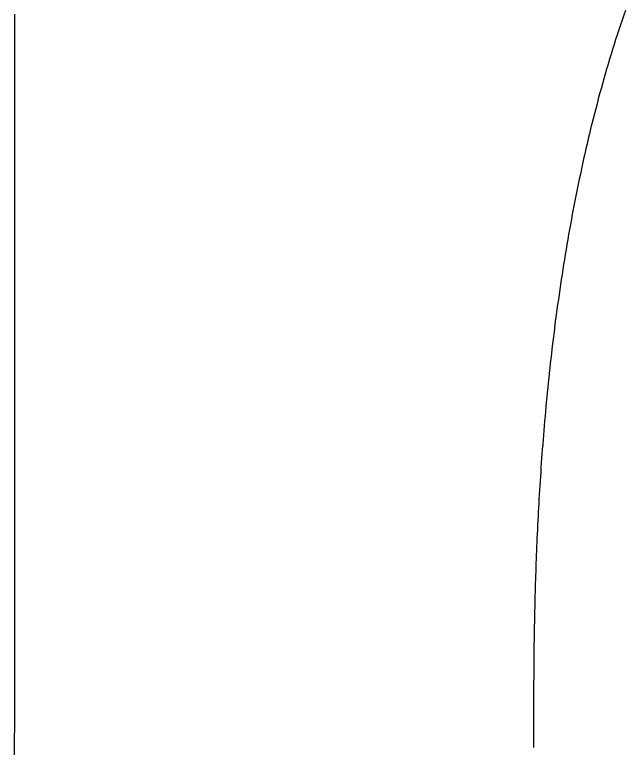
# Model space of a CAD drawing. Extents: x -7.3 to 34, y 0 to 22.
# Drawn here: x 32.9315 to 32.9806, y 3.7648 to 3.8238 of the extents above; entities that cross this region are included whole.
import ezdxf

# ---------------------------------------------------------------- set-up
doc = ezdxf.new("R2010")
doc.units = 0
doc.layers.add('SH_Data', color=7, linetype='Continuous')

msp = doc.modelspace()

# ---------------------------------------------------------------- linework, layer by layer
at = {"layer": 'SH_Data'}
for p, q in [((32.980646, 3.82409), (32.980512, 3.823702)), ((32.931561, 3.823338), (32.931562, 3.823805)), ((32.931561, 3.82287), (32.931561, 3.823338)), ((32.980512, 3.823702), (32.980379, 3.823313)), ((32.931561, 3.822401), (32.931561, 3.82287)), ((32.980249, 3.822923), (32.980119, 3.822532)), ((32.980379, 3.823313), (32.980249, 3.822923)), ((32.931561, 3.821931), (32.931561, 3.822401)), ((32.979992, 3.82214), (32.979866, 3.821748)), ((32.980119, 3.822532), (32.979992, 3.82214)), ((32.931561, 3.82146), (32.931561, 3.821931)), ((32.979866, 3.821748), (32.979741, 3.821355)), ((32.93156, 3.820514), (32.931561, 3.820987)), ((32.931561, 3.820987), (32.931561, 3.82146)), ((32.979618, 3.820961), (32.979497, 3.820566)), ((32.979741, 3.821355), (32.979618, 3.820961)), ((32.93156, 3.820039), (32.93156, 3.820514)), ((32.979497, 3.820566), (32.979377, 3.820171)), ((32.93156, 3.819564), (32.93156, 3.820039)), ((32.979377, 3.820171), (32.979259, 3.819775)), ((32.93156, 3.819087), (32.93156, 3.819564)), ((32.979142, 3.819378), (32.979027, 3.818981)), ((32.979259, 3.819775), (32.979142, 3.819378)), ((32.93156, 3.81861), (32.93156, 3.819087)), ((32.93156, 3.818131), (32.93156, 3.81861)), ((32.979027, 3.818981), (32.978913, 3.818583)), ((32.931559, 3.817652), (32.93156, 3.818131)), ((32.978801, 3.818184), (32.97869, 3.817785)), ((32.978913, 3.818583), (32.978801, 3.818184)), ((32.931559, 3.817171), (32.931559, 3.817652)), ((32.97869, 3.817785), (32.978581, 3.817386)), ((32.931559, 3.81669), (32.931559, 3.817171)), ((32.978473, 3.816986), (32.978367, 3.816585)), ((32.978581, 3.817386), (32.978473, 3.816986)), ((32.931559, 3.816207), (32.931559, 3.81669)), ((32.978367, 3.816585), (32.978262, 3.816184)), ((32.931558, 3.81524), (32.931559, 3.815724)), ((32.931559, 3.815724), (32.931559, 3.816207)), ((32.978159, 3.815783), (32.978057, 3.815381)), ((32.978262, 3.816184), (32.978159, 3.815783)), ((32.931558, 3.814755), (32.931558, 3.81524)), ((32.978057, 3.815381), (32.977956, 3.814979)), ((32.931558, 3.814269), (32.931558, 3.814755)), ((32.977857, 3.814576), (32.977759, 3.814173)), ((32.977956, 3.814979), (32.977857, 3.814576)), ((32.931558, 3.813782), (32.931558, 3.814269)), ((32.977759, 3.814173), (32.977663, 3.81377)), ((32.931558, 3.813294), (32.931558, 3.813782)), ((32.977568, 3.813367), (32.977475, 3.812963)), ((32.977663, 3.81377), (32.977568, 3.813367)), ((32.931557, 3.812315), (32.931558, 3.812805)), ((32.931558, 3.812805), (32.931558, 3.813294)), ((32.977475, 3.812963), (32.977383, 3.812559)), ((32.931557, 3.811825), (32.931557, 3.812315)), ((32.977292, 3.812155), (32.977202, 3.81175)), ((32.977383, 3.812559), (32.977292, 3.812155)), ((32.931557, 3.811333), (32.931557, 3.811825)), ((32.977202, 3.81175), (32.977114, 3.811346)), ((32.931557, 3.810841), (32.931557, 3.811333)), ((32.977114, 3.811346), (32.977027, 3.810941)), ((32.931557, 3.810348), (32.931557, 3.810841)), ((32.976942, 3.810537), (32.976858, 3.810132)), ((32.977027, 3.810941), (32.976942, 3.810537)), ((32.931556, 3.809854), (32.931557, 3.810348)), ((32.931556, 3.80936), (32.931556, 3.809854)), ((32.976858, 3.810132), (32.976775, 3.809727)), ((32.931556, 3.808864), (32.931556, 3.80936)), ((32.976693, 3.809322), (32.976613, 3.808917)), ((32.976775, 3.809727), (32.976693, 3.809322)), ((32.931556, 3.808368), (32.931556, 3.808864)), ((32.976613, 3.808917), (32.976534, 3.808512)), ((32.931556, 3.807373), (32.931556, 3.808368)), ((32.976456, 3.808107), (32.976379, 3.807702)), ((32.976534, 3.808512), (32.976456, 3.808107)), ((32.976379, 3.807702), (32.976304, 3.807298)), ((32.931555, 3.806375), (32.931556, 3.807373)), ((32.97623, 3.806893), (32.976157, 3.806488)), ((32.976304, 3.807298), (32.97623, 3.806893)), ((32.931555, 3.805375), (32.931555, 3.806375)), ((32.976157, 3.806488), (32.976085, 3.806084)), ((32.976014, 3.80568), (32.975945, 3.805276)), ((32.976085, 3.806084), (32.976014, 3.80568)), ((32.931554, 3.804371), (32.931555, 3.805375)), ((32.975945, 3.805276), (32.975877, 3.804872)), ((32.97581, 3.804469), (32.975744, 3.804066)), ((32.975877, 3.804872), (32.97581, 3.804469)), ((32.931554, 3.803365), (32.931554, 3.804371)), ((32.975744, 3.804066), (32.975679, 3.803663)), ((32.931554, 3.802356), (32.931554, 3.803365)), ((32.975679, 3.803663), (32.975616, 3.80326)), ((32.975553, 3.802858), (32.975492, 3.802456)), ((32.975616, 3.80326), (32.975553, 3.802858)), ((32.931553, 3.801344), (32.931554, 3.802356)), ((32.975492, 3.802456), (32.975432, 3.802055)), ((32.975373, 3.801654), (32.975315, 3.801254)), ((32.975432, 3.802055), (32.975373, 3.801654)), ((32.931553, 3.80033), (32.931553, 3.801344)), ((32.975315, 3.801254), (32.975258, 3.800853)), ((32.975202, 3.800454), (32.975147, 3.800055)), ((32.975258, 3.800853), (32.975202, 3.800454)), ((32.931553, 3.799314), (32.931553, 3.80033)), ((32.975147, 3.800055), (32.975093, 3.799657)), ((32.931552, 3.798295), (32.931553, 3.799314)), ((32.97504, 3.799259), (32.974989, 3.798861)), ((32.975093, 3.799657), (32.97504, 3.799259)), ((32.974989, 3.798861), (32.974938, 3.798465)), ((32.931552, 3.797274), (32.931552, 3.798295)), ((32.974888, 3.798069), (32.974839, 3.797673)), ((32.974938, 3.798465), (32.974888, 3.798069)), ((32.974839, 3.797673), (32.974792, 3.797279)), ((32.931551, 3.796251), (32.931552, 3.797274)), ((32.974745, 3.796885), (32.974699, 3.796492)), ((32.974792, 3.797279), (32.974745, 3.796885)), ((32.931551, 3.795225), (32.931551, 3.796251)), ((32.974699, 3.796492), (32.974654, 3.796099)), ((32.97461, 3.795708), (32.974567, 3.795317)), ((32.974654, 3.796099), (32.97461, 3.795708)), ((32.931551, 3.794198), (32.931551, 3.795225)), ((32.974567, 3.795317), (32.974525, 3.794927)), ((32.974484, 3.794538), (32.974444, 3.79415)), ((32.974525, 3.794927), (32.974484, 3.794538)), ((32.93155, 3.793169), (32.931551, 3.794198)), ((32.974444, 3.79415), (32.974404, 3.793763)), ((32.974366, 3.793377), (32.974328, 3.792991)), ((32.974404, 3.793763), (32.974366, 3.793377)), ((32.93155, 3.792138), (32.93155, 3.793169)), ((32.974328, 3.792991), (32.974291, 3.792607)), ((32.93155, 3.791105), (32.93155, 3.792138)), ((32.974256, 3.792224), (32.974221, 3.791842)), ((32.974291, 3.792607), (32.974256, 3.792224)), ((32.974221, 3.791842), (32.974186, 3.79146)), ((32.931549, 3.79007), (32.93155, 3.791105)), ((32.974153, 3.79108), (32.97412, 3.790701)), ((32.974186, 3.79146), (32.974153, 3.79108)), ((32.97412, 3.790701), (32.974089, 3.790323)), ((32.931549, 3.789034), (32.931549, 3.79007)), ((32.974058, 3.789947), (32.974027, 3.789571)), ((32.974089, 3.790323), (32.974058, 3.789947)), ((32.973998, 3.789197), (32.973969, 3.788824)), ((32.974027, 3.789571), (32.973998, 3.789197)), ((32.931548, 3.787997), (32.931549, 3.789034)), ((32.973969, 3.788824), (32.973942, 3.788452)), ((32.931548, 3.786958), (32.931548, 3.787997)), ((32.973914, 3.788082), (32.973888, 3.787713)), ((32.973942, 3.788452), (32.973914, 3.788082)), ((32.973888, 3.787713), (32.973862, 3.787345)), ((32.931548, 3.785917), (32.931548, 3.786958)), ((32.973837, 3.786978), (32.973813, 3.786613)), ((32.973862, 3.787345), (32.973837, 3.786978)), ((32.973789, 3.78625), (32.973767, 3.785887)), ((32.973813, 3.786613), (32.973789, 3.78625)), ((32.931547, 3.784876), (32.931548, 3.785917)), ((32.973767, 3.785887), (32.973744, 3.785527)), ((32.973723, 3.785167), (32.973702, 3.784809)), ((32.973744, 3.785527), (32.973723, 3.785167)), ((32.931547, 3.783833), (32.931547, 3.784876)), ((32.973682, 3.784453), (32.973662, 3.784099)), ((32.973702, 3.784809), (32.973682, 3.784453)), ((32.973662, 3.784099), (32.973643, 3.783745)), ((32.931546, 3.782789), (32.931547, 3.783833)), ((32.973625, 3.783394), (32.973607, 3.783044)), ((32.973643, 3.783745), (32.973625, 3.783394)), ((32.931546, 3.781745), (32.931546, 3.782789)), ((32.97359, 3.782696), (32.973573, 3.782349)), ((32.973607, 3.783044), (32.97359, 3.782696)), ((32.973573, 3.782349), (32.973557, 3.782004)), ((32.931546, 3.780699), (32.931546, 3.781745)), ((32.973541, 3.781661), (32.973527, 3.78132)), ((32.973557, 3.782004), (32.973541, 3.781661)), ((32.973512, 3.78098), (32.973498, 3.780643)), ((32.973527, 3.78132), (32.973512, 3.78098)), ((32.931545, 3.779653), (32.931546, 3.780699)), ((32.973498, 3.780643), (32.973485, 3.780307)), ((32.973472, 3.779973), (32.97346, 3.77964)), ((32.973485, 3.780307), (32.973472, 3.779973)), ((32.931545, 3.777558), (32.931545, 3.779653)), ((32.973448, 3.77931), (32.973437, 3.778982)), ((32.97346, 3.77964), (32.973448, 3.77931)), ((32.973426, 3.778655), (32.973416, 3.778331)), ((32.973437, 3.778982), (32.973426, 3.778655)), ((32.973406, 3.778008), (32.973396, 3.777688)), ((32.973416, 3.778331), (32.973406, 3.778008)), ((32.931544, 3.775461), (32.931545, 3.777558)), ((32.973387, 3.777369), (32.973378, 3.777053)), ((32.973396, 3.777688), (32.973387, 3.777369)), ((32.973378, 3.777053), (32.97337, 3.776739)), ((32.973362, 3.776427), (32.973355, 3.776117)), ((32.97337, 3.776739), (32.973362, 3.776427)), ((32.973348, 3.775809), (32.973341, 3.775503)), ((32.973355, 3.776117), (32.973348, 3.775809)), ((32.931543, 3.773362), (32.931544, 3.775461)), ((32.973335, 3.7752), (32.973329, 3.774899)), ((32.973341, 3.775503), (32.973335, 3.7752)), ((32.973323, 3.7746), (32.973318, 3.774303)), ((32.973329, 3.774899), (32.973323, 3.7746)), ((32.973313, 3.774009), (32.973309, 3.773717)), ((32.973318, 3.774303), (32.973313, 3.774009)), ((32.931542, 3.771262), (32.931543, 3.773362)), ((32.973304, 3.773427), (32.9733, 3.77314)), ((32.973309, 3.773717), (32.973304, 3.773427)), ((32.973296, 3.772856), (32.973293, 3.772573)), ((32.9733, 3.77314), (32.973296, 3.772856)), ((32.97329, 3.772293), (32.973287, 3.772016)), ((32.973293, 3.772573), (32.97329, 3.772293)), ((32.973284, 3.771741), (32.973282, 3.771469)), ((32.973287, 3.772016), (32.973284, 3.771741)), ((32.931541, 3.767063), (32.931542, 3.771262)), ((32.973277, 3.770932), (32.973276, 3.770667)), ((32.973279, 3.771199), (32.973277, 3.770932)), ((32.973282, 3.771469), (32.973279, 3.771199)), ((32.973274, 3.770405), (32.973272, 3.770146)), ((32.973276, 3.770667), (32.973274, 3.770405)), ((32.973271, 3.76989), (32.97327, 3.769636)), ((32.973272, 3.770146), (32.973271, 3.76989)), ((32.973268, 3.769136), (32.973267, 3.768891)), ((32.973269, 3.769384), (32.973268, 3.769136)), ((32.97327, 3.769636), (32.973269, 3.769384)), ((32.973267, 3.768648), (32.973266, 3.768408)), ((32.973267, 3.768891), (32.973267, 3.768648)), ((32.973266, 3.768408), (32.973266, 3.768171)), ((32.973266, 3.768171), (32.973266, 3.767936)), ((32.973266, 3.767936), (32.973266, 3.767705)), ((32.973266, 3.767705), (32.973266, 3.767477)), ((32.973266, 3.767477), (32.973266, 3.767251)), ((32.93154, 3.764965), (32.931541, 3.767063)), ((32.973266, 3.767251), (32.973266, 3.767029)), ((32.973266, 3.767029), (32.973266, 3.766809)), ((32.973266, 3.766809), (32.973266, 3.766593)), ((32.973266, 3.766593), (32.973266, 3.76638)), ((32.973266, 3.76638), (32.973266, 3.766274)), ((32.973266, 3.766274), (32.973266, 3.766169)), ((32.973266, 3.766169), (32.973266, 3.766065)), ((32.973266, 3.766065), (32.973266, 3.765962)), ((32.973266, 3.765962), (32.973266, 3.76586)), ((32.973266, 3.76586), (32.973266, 3.765758)), ((32.973266, 3.765758), (32.973266, 3.765657)), ((32.973266, 3.765657), (32.973266, 3.765557)), ((32.973266, 3.765557), (32.973266, 3.765458)), ((32.973266, 3.765458), (32.973266, 3.765359)), ((32.973266, 3.765359), (32.973266, 3.765262)), ((32.973266, 3.765262), (32.973266, 3.765165)), ((32.973266, 3.765165), (32.973266, 3.765069)), ((32.973266, 3.765069), (32.973266, 3.764973)), ((32.931539, 3.762868), (32.93154, 3.764965)), ((32.973266, 3.764973), (32.973266, 3.764879)), ((32.973266, 3.764879), (32.973266, 3.764855)), ((32.973266, 3.764855), (32.973266, 3.764844)), ((32.973266, 3.764844), (32.973266, 3.764843))]:
    msp.add_line(p, q, dxfattribs=at)
for points in [[(32.980646, 3.82409), (32.980512, 3.823702), (32.980379, 3.823313), (32.980249, 3.822923), (32.980119, 3.822532), (32.979992, 3.82214), (32.979866, 3.821748), (32.979741, 3.821355), (32.979618, 3.820961), (32.979497, 3.820566), (32.979377, 3.820171), (32.979259, 3.819775), (32.979142, 3.819378), (32.979027, 3.818981), (32.978913, 3.818583), (32.978801, 3.818184), (32.97869, 3.817785), (32.978581, 3.817386), (32.978473, 3.816986), (32.978367, 3.816585), (32.978262, 3.816184), (32.978159, 3.815783), (32.978057, 3.815381), (32.977956, 3.814979), (32.977857, 3.814576), (32.977759, 3.814173), (32.977663, 3.81377), (32.977568, 3.813367), (32.977475, 3.812963), (32.977383, 3.812559), (32.977292, 3.812155), (32.977202, 3.81175), (32.977114, 3.811346), (32.977027, 3.810941), (32.976942, 3.810537), (32.976858, 3.810132), (32.976775, 3.809727), (32.976693, 3.809322), (32.976613, 3.808917), (32.976534, 3.808512), (32.976456, 3.808107), (32.976379, 3.807702), (32.976304, 3.807298), (32.97623, 3.806893), (32.976157, 3.806488), (32.976085, 3.806084), (32.976014, 3.80568), (32.975945, 3.805276), (32.975877, 3.804872), (32.97581, 3.804469), (32.975744, 3.804066), (32.975679, 3.803663), (32.975616, 3.80326), (32.975553, 3.802858), (32.975492, 3.802456), (32.975432, 3.802055), (32.975373, 3.801654), (32.975315, 3.801254), (32.975258, 3.800853), (32.975202, 3.800454), (32.975147, 3.800055), (32.975093, 3.799657), (32.97504, 3.799259), (32.974989, 3.798861), (32.974938, 3.798465), (32.974888, 3.798069), (32.974839, 3.797673), (32.974792, 3.797279), (32.974745, 3.796885), (32.974699, 3.796492), (32.974654, 3.796099), (32.97461, 3.795708), (32.974567, 3.795317), (32.974525, 3.794927), (32.974484, 3.794538), (32.974444, 3.79415), (32.974404, 3.793763), (32.974366, 3.793377), (32.974328, 3.792991), (32.974291, 3.792607), (32.974256, 3.792224), (32.974221, 3.791842), (32.974186, 3.79146), (32.974153, 3.79108), (32.97412, 3.790701), (32.974089, 3.790323), (32.974058, 3.789947), (32.974027, 3.789571), (32.973998, 3.789197), (32.973969, 3.788824), (32.973942, 3.788452), (32.973914, 3.788082), (32.973888, 3.787713), (32.973862, 3.787345), (32.973837, 3.786978), (32.973813, 3.786613), (32.973789, 3.78625), (32.973767, 3.785887), (32.973744, 3.785527), (32.973723, 3.785167), (32.973702, 3.784809), (32.973682, 3.784453), (32.973662, 3.784099), (32.973643, 3.783745), (32.973625, 3.783394), (32.973607, 3.783044), (32.97359, 3.782696), (32.973573, 3.782349), (32.973557, 3.782004), (32.973541, 3.781661), (32.973527, 3.78132), (32.973512, 3.78098), (32.973498, 3.780643), (32.973485, 3.780307), (32.973472, 3.779973), (32.97346, 3.77964), (32.973448, 3.77931), (32.973437, 3.778982), (32.973426, 3.778655), (32.973416, 3.778331), (32.973406, 3.778008), (32.973396, 3.777688), (32.973387, 3.777369), (32.973378, 3.777053), (32.97337, 3.776739), (32.973362, 3.776427), (32.973355, 3.776117), (32.973348, 3.775809), (32.973341, 3.775503), (32.973335, 3.7752), (32.973329, 3.774899), (32.973323, 3.7746), (32.973318, 3.774303), (32.973313, 3.774009), (32.973309, 3.773717), (32.973304, 3.773427), (32.9733, 3.77314), (32.973296, 3.772856), (32.973293, 3.772573), (32.97329, 3.772293), (32.973287, 3.772016), (32.973284, 3.771741), (32.973282, 3.771469), (32.973279, 3.771199), (32.973277, 3.770932), (32.973276, 3.770667), (32.973274, 3.770405), (32.973272, 3.770146), (32.973271, 3.76989), (32.97327, 3.769636), (32.973269, 3.769384), (32.973268, 3.769136), (32.973267, 3.768891), (32.973267, 3.768648), (32.973266, 3.768408), (32.973266, 3.768171), (32.973266, 3.767936), (32.973266, 3.767705), (32.973266, 3.767477), (32.973266, 3.767251), (32.973266, 3.767029), (32.973266, 3.766809), (32.973266, 3.766593), (32.973266, 3.76638), (32.973266, 3.766274), (32.973266, 3.766169), (32.973266, 3.766065), (32.973266, 3.765962), (32.973266, 3.76586), (32.973266, 3.765758), (32.973266, 3.765657), (32.973266, 3.765557), (32.973266, 3.765458), (32.973266, 3.765359), (32.973266, 3.765262), (32.973266, 3.765165), (32.973266, 3.765069), (32.973266, 3.764973), (32.973266, 3.764879), (32.973266, 3.764855), (32.973266, 3.764844), (32.973266, 3.764843), (32.973266, 3.764843), (32.973266, 3.764843)], [(32.931539, 3.762868), (32.93154, 3.764965), (32.931541, 3.767063), (32.931542, 3.771262), (32.931543, 3.773362), (32.931544, 3.775461), (32.931545, 3.777558), (32.931545, 3.779653), (32.931546, 3.780699), (32.931546, 3.781745), (32.931546, 3.782789), (32.931547, 3.783833), (32.931547, 3.784876), (32.931548, 3.785917), (32.931548, 3.786958), (32.931548, 3.787997), (32.931549, 3.789034), (32.931549, 3.79007), (32.93155, 3.791105), (32.93155, 3.792138), (32.93155, 3.793169), (32.931551, 3.794198), (32.931551, 3.795225), (32.931551, 3.796251), (32.931552, 3.797274), (32.931552, 3.798295), (32.931553, 3.799314), (32.931553, 3.80033), (32.931553, 3.801344), (32.931554, 3.802356), (32.931554, 3.803365), (32.931554, 3.804371), (32.931555, 3.805375), (32.931555, 3.806375), (32.931556, 3.807373), (32.931556, 3.808368), (32.931556, 3.808864), (32.931556, 3.80936), (32.931556, 3.809854), (32.931557, 3.810348), (32.931557, 3.810841), (32.931557, 3.811333), (32.931557, 3.811825), (32.931557, 3.812315), (32.931558, 3.812805), (32.931558, 3.813294), (32.931558, 3.813782), (32.931558, 3.814269), (32.931558, 3.814755), (32.931558, 3.81524), (32.931559, 3.815724), (32.931559, 3.816207), (32.931559, 3.81669), (32.931559, 3.817171), (32.931559, 3.817652), (32.93156, 3.818131), (32.93156, 3.81861), (32.93156, 3.819087), (32.93156, 3.819564), (32.93156, 3.820039), (32.93156, 3.820514), (32.931561, 3.820987), (32.931561, 3.82146), (32.931561, 3.821931), (32.931561, 3.822401), (32.931561, 3.82287), (32.931561, 3.823338), (32.931562, 3.823805)]]:
    msp.add_lwpolyline(points, dxfattribs=at)

doc.saveas('drawing.dxf')
